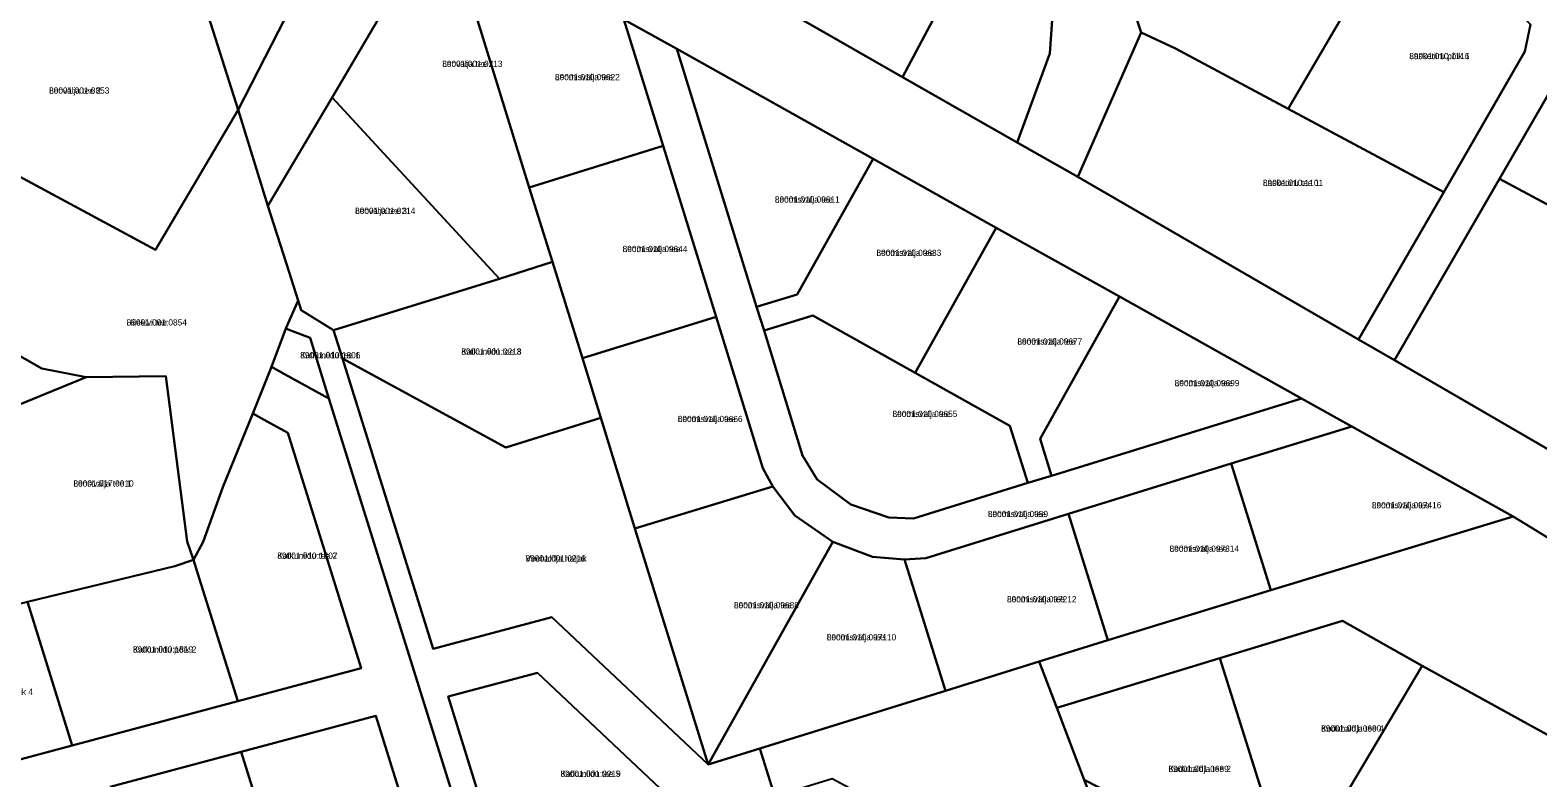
# Model space of a CAD drawing. Extents: x 526849 to 562296, y 6591741 to 6618546.
# Drawn here: x 551687.9 to 552050.8, y 6594970.6 to 6595150.6 of the extents above; entities that cross this region are included whole.
import ezdxf

# ---------------------------------------------------------------- set-up
doc = ezdxf.new("R2010")
doc.units = 0
for name, color, linetype in [('L_AADRESS', 7, 'Continuous'), ('PIIR', 7, 'Continuous'), ('TUNNUS', 7, 'Continuous')]:
    doc.layers.add(name, color=color, linetype=linetype)

msp = doc.modelspace()

# ---------------------------------------------------------------- linework, layer by layer
at = {"layer": 'PIIR'}
for points in [[(551737.94, 6595131.37), (551724.78, 6595172.88), (551743.36, 6595181.78), (551766.67, 6595192.89), (551754.18, 6595163.11)], [(551754.18, 6595163.11), (551766.67, 6595192.89), (551786.42, 6595178.3), (551760.57, 6595134.35), (551745.14, 6595108.29), (551737.94, 6595131.37)], [(551874.09, 6595152.87), (551893.91, 6595190.33), (551919.35, 6595179.61), (551897.93, 6595139.26)], [(552003.63, 6595186.82), (552004.53, 6595184.9), (552010.87, 6595177.82), (552015.52, 6595174.02), (551990.7, 6595131.67), (551963.64, 6595146.15), (551955.38, 6595150.02), (551949.22, 6595168.2), (551957.39, 6595171)], [(551760.57, 6595134.35), (551786.42, 6595178.3), (551788.17, 6595176.98), (551807.99, 6595112.7), (551813.62, 6595094.81), (551800.86, 6595090.74)], [(551788.17, 6595176.98), (551830.84, 6595153.13), (551840.28, 6595122.72), (551807.99, 6595112.7)], [(551897.93, 6595139.26), (551919.35, 6595179.61), (551930.22, 6595175.11), (551934.52, 6595161.22), (551933.37, 6595144.99), (551925.48, 6595123.56)], [(551718.1, 6595097.71), (551647.12, 6595135.88), (551678.35, 6595150.84), (551712.77, 6595167.27), (551724.78, 6595172.88), (551737.94, 6595131.37)], [(552015.52, 6595174.02), (552017.15, 6595172.73), (552044.96, 6595156.18), (552049.05, 6595151.91), (552047.73, 6595145.4), (552028.18, 6595111.62), (551990.7, 6595131.67)], [(551830.84, 6595153.13), (551843.53, 6595146.04), (551862.78, 6595083.95), (551864.56, 6595078.28), (551873.83, 6595048.18), (551877.35, 6595042.4), (551885.42, 6595036.38), (551894.57, 6595033.25), (551900.53, 6595033.06), (551928.05, 6595041.63), (551933.75, 6595043.34), (551993.94, 6595061.96), (552006.02, 6595055.21), (551977.04, 6595046.26), (551937.86, 6595034.14), (551903.49, 6595023.51), (551898.35, 6595023.18), (551890.67, 6595023.78), (551881.15, 6595027.41), (551871.95, 6595033.75), (551866.7, 6595040.74), (551864.25, 6595045.16), (551853.02, 6595081.58), (551840.28, 6595122.72)], [(551955.38, 6595150.02), (551963.64, 6595146.15), (551990.7, 6595131.67), (552028.18, 6595111.62), (552007.65, 6595076.12), (551944.52, 6595112.67), (551940.07, 6595115.25)], [(552062.18, 6595150.31), (552123.94, 6595117.25), (552116.19, 6595102.12), (552119.27, 6595100.47), (552108.33, 6595079.13), (552041.61, 6595114.81)], [(551843.53, 6595146.04), (551890.79, 6595119.62), (551872.54, 6595086.97), (551862.78, 6595083.95)], [(551607.99, 6595116.82), (551611.3, 6595118.44), (551642.44, 6595133.65), (551647.12, 6595135.88), (551718.1, 6595097.71), (551737.94, 6595131.37), (551745.14, 6595108.29), (551749.61, 6595094.3), (551752.38, 6595085.49), (551749.45, 6595078.75), (551746, 6595069.51), (551741.47, 6595058.31), (551734.31, 6595040.6), (551729.51, 6595027.39), (551727.22, 6595023.09), (551725.69, 6595027.48), (551720.54, 6595067.27), (551701.4, 6595067.03), (551690.68, 6595069.17), (551665.48, 6595083.45), (551645.12, 6595094.96)], [(551749.61, 6595094.3), (551745.14, 6595108.29), (551760.57, 6595134.35), (551800.86, 6595090.74), (551760.93, 6595078.33), (551753.1, 6595083.22), (551752.38, 6595085.49)], [(551807.99, 6595112.7), (551840.28, 6595122.72), (551853.02, 6595081.58), (551820.87, 6595071.67), (551813.62, 6595094.81)], [(551890.79, 6595119.62), (551920.46, 6595103.03), (551900.95, 6595068.11), (551876.34, 6595081.87), (551864.56, 6595078.28), (551862.78, 6595083.95), (551872.54, 6595086.97)], [(552041.61, 6595114.81), (552108.33, 6595079.13), (552092.36, 6595047.98), (552068.7, 6595040.77), (552016.31, 6595071.11)], [(551920.46, 6595103.03), (551950.14, 6595086.44), (551931, 6595052.2), (551933.75, 6595043.34), (551928.05, 6595041.63), (551923.74, 6595055.37), (551900.95, 6595068.11)], [(551763.06, 6595071.54), (551760.93, 6595078.33), (551800.86, 6595090.74), (551813.62, 6595094.81), (551820.87, 6595071.67), (551825.27, 6595057.27), (551802.37, 6595050.13)], [(551950.14, 6595086.44), (551993.94, 6595061.96), (551933.75, 6595043.34), (551931, 6595052.2)], [(551864.56, 6595078.28), (551876.34, 6595081.87), (551900.95, 6595068.11), (551923.74, 6595055.37), (551928.05, 6595041.63), (551900.53, 6595033.06), (551894.57, 6595033.25), (551885.42, 6595036.38), (551877.35, 6595042.4), (551873.83, 6595048.18)], [(551749.45, 6595078.75), (551751.08, 6595078.14), (551755.31, 6595076.54), (551759.77, 6595061.95), (551749.26, 6595067.72), (551746, 6595069.51)], [(551820.87, 6595071.67), (551853.02, 6595081.58), (551864.25, 6595045.16), (551866.7, 6595040.74), (551833.49, 6595030.62), (551825.27, 6595057.27)], [(551784.89, 6595001.68), (551763.06, 6595071.54), (551802.37, 6595050.13), (551825.27, 6595057.27), (551833.49, 6595030.62), (551851.07, 6594973.84), (551813.47, 6595009.27)], [(551681.11, 6595014.63), (551669.41, 6595056.4), (551685.3, 6595060.46), (551701.4, 6595067.03), (551720.54, 6595067.27), (551725.69, 6595027.48), (551727.22, 6595023.09), (551722.69, 6595021.57), (551687.22, 6595013), (551681.94, 6595011.73)], [(551727.22, 6595023.09), (551729.51, 6595027.39), (551734.31, 6595040.6), (551741.47, 6595058.31), (551744.91, 6595056.42), (551749.94, 6595053.65), (551767.56, 6594997.03), (551737.91, 6594989.11), (551728.19, 6595020)], [(551977.04, 6595046.26), (552006.02, 6595055.21), (552044.91, 6595033.51), (551986.54, 6595015.77)], [(551937.86, 6595034.14), (551977.04, 6595046.26), (551986.54, 6595015.77), (551947.35, 6595003.79)], [(551833.49, 6595030.62), (551866.7, 6595040.74), (551871.95, 6595033.75), (551881.15, 6595027.41), (551851.07, 6594973.84)], [(551898.35, 6595023.18), (551903.49, 6595023.51), (551937.86, 6595034.14), (551947.35, 6595003.79), (551930.78, 6594998.59), (551908.25, 6594991.6)], [(551881.15, 6595027.41), (551890.67, 6595023.78), (551898.35, 6595023.18), (551908.25, 6594991.6), (551863.58, 6594977.67), (551851.07, 6594973.84)], [(551687.22, 6595013), (551722.69, 6595021.57), (551727.22, 6595023.09), (551728.19, 6595020), (551737.91, 6594989.11), (551697.97, 6594978.44), (551687.95, 6595010.65)], [(551647.99, 6595004.2), (551653.13, 6595005.27), (551668.22, 6595008.54), (551681.94, 6595011.73), (551687.22, 6595013), (551687.95, 6595010.65), (551697.97, 6594978.44), (551659.56, 6594968.17), (551648.85, 6595001.54)], [(551991.51, 6594944.66), (551974.3, 6594999.43), (552003.81, 6595008.42), (552023.02, 6594997.61)], [(551867.13, 6594966.14), (551863.58, 6594977.67), (551908.25, 6594991.6), (551930.78, 6594998.59), (551935.06, 6594987.46), (551941.66, 6594970.16), (551957.39, 6594929.12), (551941.53, 6594937.72), (551924.1, 6594932.29), (551936.49, 6594892.92), (551947.43, 6594858.18), (551935.91, 6594854.56), (551933.71, 6594861.62), (551922.43, 6594897.34), (551911.01, 6594933.96), (551903.33, 6594958.39), (551880.99, 6594970.43)], [(551941.66, 6594970.16), (551935.06, 6594987.46), (551974.3, 6594999.43), (551991.51, 6594944.66)], [(551802.34, 6594945.79), (551788.52, 6594990.18), (551810.06, 6594995.92), (551847.97, 6594960.13), (551835.77, 6594956.3)], [(552064.21, 6594974.91), (552033.26, 6594925.31), (551991.51, 6594944.66), (552023.02, 6594997.61)], [(551738.72, 6594976.9), (551771.13, 6594985.56), (551783.37, 6594946.2), (551751.37, 6594936.25)], [(551707.17, 6594968.47), (551738.72, 6594976.9), (551751.37, 6594936.25), (551754, 6594927.78), (551722.93, 6594918.07), (551718.14, 6594933.23)]]:
    msp.add_lwpolyline(points, close=True, dxfattribs=at)
for points in [[(552081.75, 6595186.33), (552062.18, 6595150.31), (552041.61, 6595114.81), (552016.31, 6595071.11), (552007.65, 6595076.12), (552028.18, 6595111.62), (552047.73, 6595145.4), (552049.05, 6595151.91)], [(551949.22, 6595168.2), (551955.38, 6595150.02), (551940.07, 6595115.25), (551925.48, 6595123.56), (551933.37, 6595144.99), (551934.52, 6595161.22)], [(552539.78, 6594738.66), (552421.3, 6594807.82), (552421.35, 6594812.11), (552400.33, 6594824.46), (552390, 6594830.57), (552181.67, 6594953.15), (552168.8, 6594960.8), (552097.75, 6595001.16), (552044.91, 6595033.51), (552006.02, 6595055.21), (551993.94, 6595061.96), (551950.14, 6595086.44), (551920.46, 6595103.03), (551890.79, 6595119.62), (551843.53, 6595146.04), (551830.84, 6595153.13)], [(551874.09, 6595152.87), (551897.93, 6595139.26), (551925.48, 6595123.56), (551940.07, 6595115.25), (551944.52, 6595112.67), (552007.65, 6595076.12), (552016.31, 6595071.11), (552068.7, 6595040.77), (552142.41, 6594997.67), (552422.99, 6594833.46), (552422.58, 6594835.05), (552507.49, 6594785.01)], [(551859.59, 6594742.68), (551759.77, 6595061.95), (551755.31, 6595076.54), (551751.08, 6595078.14), (551749.45, 6595078.75), (551752.38, 6595085.49), (551753.1, 6595083.22), (551760.93, 6595078.33), (551763.06, 6595071.54), (551784.89, 6595001.68), (551813.47, 6595009.27), (551851.07, 6594973.84), (551863.58, 6594977.67), (551867.13, 6594966.14)], [(551665.48, 6595083.45), (551690.68, 6595069.17), (551701.4, 6595067.03), (551685.3, 6595060.46)], [(551659.56, 6594968.17), (551697.97, 6594978.44), (551737.91, 6594989.11), (551767.56, 6594997.03), (551749.94, 6595053.65), (551744.91, 6595056.42), (551741.47, 6595058.31), (551746, 6595069.51), (551749.26, 6595067.72), (551759.77, 6595061.95), (551859.59, 6594742.68)], [(552104.85, 6594872.56), (552045.81, 6594903.16), (552000.23, 6594817.35), (551991.79, 6594839.27), (552018.07, 6594893.69), (552017.28, 6594896.75), (551957.39, 6594929.12), (551941.66, 6594970.16), (551991.51, 6594944.66), (552033.26, 6594925.31), (552064.21, 6594974.91), (552023.02, 6594997.61), (552003.81, 6595008.42), (551974.3, 6594999.43), (551935.06, 6594987.46), (551930.78, 6594998.59), (551947.35, 6595003.79), (551986.54, 6595015.77), (552044.91, 6595033.51), (552097.75, 6595001.16)], [(551847.97, 6594960.13), (551810.06, 6594995.92), (551788.52, 6594990.18), (551802.34, 6594945.79)], [(551783.37, 6594946.2), (551771.13, 6594985.56), (551738.72, 6594976.9), (551707.17, 6594968.47)]]:
    msp.add_lwpolyline(points, dxfattribs=at)

# ---------------------------------------------------------------- texts
at = {"layer": 'L_AADRESS'}
for s, p in [('Lasketiiru põik 1', (552019.88, 6595143.59)), ('Loovälja tee 1', (551787.09, 6595141.72)), ('Loomisvälja tee 2', (551814.23, 6595138.53)), ('Loovälja tee 2', (551692.45, 6595135.29)), ('Lasketiiru tee 1', (551984.65, 6595113.07)), ('Loovälja tee 3', (551766.11, 6595106.34)), ('Loomisvälja tee 1', (551867.16, 6595109.07)), ('Loomisvälja tee 4', (551830.51, 6595097.16)), ('Loomisvälja tee 3', (551891.62, 6595096.24)), ('Hiiekivi tee', (551711.12, 6595079.49)), ('Loomisvälja tee 7', (551925.55, 6595074.9)), ('Katkuniidu tee 1', (551752.89, 6595071.59)), ('Katkuniidu tee 3', (551791.69, 6595072.47)), ('Loomisvälja tee 9', (551963.4, 6595064.89)), ('Loomisvälja tee 6', (551843.79, 6595056.25)), ('Loomisvälja tee 5', (551895.48, 6595057.46)), ('Loosivälja tee 1', (551698.31, 6595040.73)), ('Loomisvälja tee', (551918.43, 6595033.38)), ('Loomisvälja tee 16', (552010.88, 6595035.49)), ('Katkuniidu tee 2', (551747.39, 6595023.35)), ('Veehaldja haljak', (551807.14, 6595022.69)), ('Loomisvälja tee 14', (551962.18, 6595025.03)), ('Loomisvälja tee 8', (551857.32, 6595011.43)), ('Loomisvälja tee 12', (551923.05, 6595012.87)), ('Katkuniidu põik 2', (551712.63, 6595000.77)), ('Loomisvälja tee 10', (551879.66, 6595003.72)), ('Katkuniidu põik 4', (551673.28, 6594990.59)), ('Koduhaldja tee 4', (551998.66, 6594981.76)), ('Koduhaldja tee 2', (551961.92, 6594972.04)), ('Katkuniidu tee 5', (551815.57, 6594970.86))]:
    msp.add_text(s, height=1.5, dxfattribs=at).set_placement(p)
at = {"layer": 'TUNNUS'}
for s, p in [('89001:010:1116', (552019.88, 6595143.59)), ('89001:001:0213', (551787.09, 6595141.72)), ('89001:010:0962', (551814.23, 6595138.53)), ('89001:001:0853', (551692.45, 6595135.29)), ('89001:010:1101', (551984.65, 6595113.07)), ('89001:001:0214', (551766.11, 6595106.34)), ('89001:010:0961', (551867.16, 6595109.07)), ('89001:010:0964', (551830.51, 6595097.16)), ('89001:010:0963', (551891.62, 6595096.24)), ('89001:001:0854', (551711.12, 6595079.49)), ('89001:010:0967', (551925.55, 6595074.9)), ('89001:010:1806', (551752.89, 6595071.59)), ('89001:001:0218', (551791.69, 6595072.47)), ('89001:010:0969', (551963.4, 6595064.89)), ('89001:010:0966', (551843.79, 6595056.25)), ('89001:010:0965', (551895.48, 6595057.46)), ('89001:017:0010', (551698.31, 6595040.73)), ('89001:010:0959', (551918.43, 6595033.38)), ('89001:010:0974', (552010.88, 6595035.49)), ('89001:010:1807', (551747.39, 6595023.35)), ('89001:001:0216', (551807.14, 6595022.69)), ('89001:010:0973', (551962.18, 6595025.03)), ('89001:010:0968', (551857.32, 6595011.43)), ('89001:010:0972', (551923.05, 6595012.87)), ('89001:010:1819', (551712.63, 6595000.77)), ('89001:010:0971', (551879.66, 6595003.72)), ('89001:001:0690', (551998.66, 6594981.76)), ('89001:001:0689', (551961.92, 6594972.04)), ('89001:001:0219', (551815.57, 6594970.86))]:
    msp.add_text(s, height=1.5, dxfattribs=at).set_placement(p)

doc.saveas('drawing.dxf')
